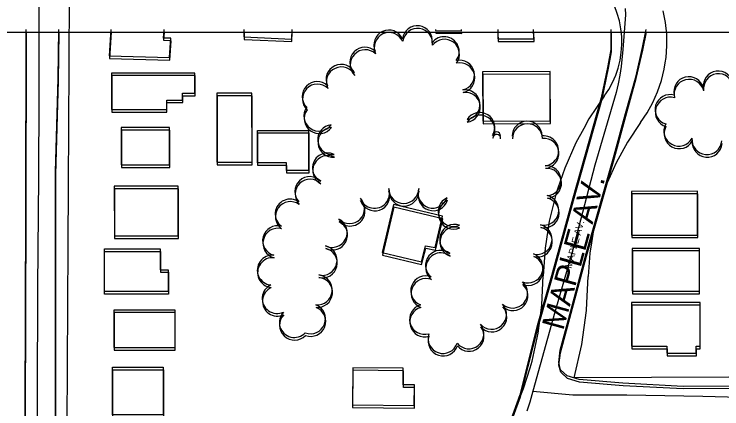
# Model space of a CAD drawing. Extents: x -25029 to 2274964, y -81170 to 687028.
# Drawn here: x 12085 to 12557.4, y -64999.8 to -64736.4 of the extents above; entities that cross this region are included whole.
import ezdxf

# ---------------------------------------------------------------- set-up
doc = ezdxf.new("R2010")
doc.units = 0
for name, color, linetype in [('60', 7, 'Continuous'), ('81911BEA - RW_X_Fee_RW', 7, 'Continuous'), ('BLDG', 7, 'Continuous'), ('GE_X_CL_2000', 7, 'Continuous'), ('ROAD', 7, 'Continuous'), ('ROAD-NAME', 7, 'Continuous'), ('TREES', 7, 'Continuous')]:
    doc.layers.add(name, color=color, linetype=linetype)

msp = doc.modelspace()

# ---------------------------------------------------------------- linework, layer by layer
at = {"layer": '60'}
msp.add_lwpolyline([(10251.64, -64748.36), (15251.64, -64748.36), (15251.64, -68748.36), (10251.64, -68748.36)], close=True, dxfattribs=at)
at = {"layer": '81911BEA - RW_X_Fee_RW'}
for points in [[(12478.98, -64791.03), (12481.91, -64786.65), (12484.45, -64781.97), (12486.59, -64777.19), (12488.16, -64772.44), (12489.58, -64767.12), (12490.33, -64761.92), (12490.77, -64756.63), (12490.62, -64751.32), (12490.06, -64746.12), (12489.11, -64740.91), (12487.65, -64735.9), (12485.79, -64730.88), (12483.53, -64726.16), (12480.87, -64721.64), (12477.81, -64717.31), (12474.34, -64713.38), (12470.68, -64709.65), (12466.6, -64706.32), (12462.23, -64703.28), (12457.65, -64700.64), (12452.87, -64698.5), (12447.89, -64696.65)], [(12118.85, -65280.64), (12119.76, -65130.63), (12119.99, -65090.62), (12120.21, -65050.62), (12120.44, -65010.64), (12120.66, -64970.64), (12120.89, -64930.64), (12121.11, -64890.64), (12121.34, -64850.64), (12121.56, -64810.64), (12121.78, -64770.65), (12122.06, -64721.45)], [(12503.12, -64808.73), (12507.48, -64802.17), (12511.34, -64795.3), (12514.5, -64788.13), (12517.07, -64780.75), (12518.93, -64773.07), (12519.64, -64768.77), (12520.2, -64765.38), (12520.76, -64757.58), (12520.63, -64749.68), (12519.8, -64741.87), (12518.37, -64734.16)], [(12478.98, -64791.03), (12468.74, -64806.34), (12465.24, -64812.69), (12459.91, -64822.36), (12452.56, -64839.2), (12447.99, -64852.61), (12446.61, -64856.65), (12442.26, -64874.51), (12439.4, -64892.59), (12438.24, -64911.13)], [(12503.12, -64808.73), (12494.41, -64821.86), (12486.89, -64835.7), (12480.94, -64849.07), (12480.47, -64850.14), (12475.44, -64865), (12471.71, -64880.37), (12470.34, -64889.09), (12469.27, -64895.95), (12468.24, -64911.49)], [(12360.94, -65079.77), (12374.7, -65066.84), (12387.52, -65052.55), (12389.9, -65049.36), (12398.95, -65037.25), (12409.09, -65021.03), (12413.61, -65012.24), (12417.84, -65004.01), (12425.09, -64986.27), (12429.41, -64972.34), (12430.75, -64968.02), (12434.91, -64949.35), (12437.1, -64932.46), (12437.38, -64930.37), (12438.24, -64911.13)], [(12458.86, -64979.16), (12464.05, -64956.8), (12467.14, -64934.13), (12467.39, -64929.02), (12468.24, -64911.49)], [(12866.39, -64977.27), (12802.08, -64977.56), (12762.08, -64977.75), (12722.08, -64977.94), (12682.07, -64978.12), (12642.07, -64978.31), (12602.07, -64978.49), (12562.06, -64978.68), (12458.86, -64979.16)]]:
    msp.add_lwpolyline(points, dxfattribs=at)
at = {"layer": 'BLDG'}
for points in [[(12149.46, -64746.66), (12148.35, -64764.25), (12188.79, -64765.39), (12189.56, -64752.52), (12184.74, -64752.31), (12185.23, -64746.66)], [(12238.4, -64746.65), (12238.38, -64751.5), (12270.27, -64752.97), (12270.49, -64746.65)], [(12366.33, -64746.63), (12366.35, -64747.3), (12383.59, -64747.53), (12383.63, -64746.63)], [(12407.79, -64746.63), (12407.84, -64752.92), (12431.85, -64752.8), (12431.69, -64746.63)], [(12149.66, -64748.36), (12148.55, -64765.95), (12188.99, -64767.09), (12189.76, -64754.22), (12184.94, -64754.01), (12185.43, -64748.36)], [(12238.6, -64748.36), (12238.58, -64753.21), (12270.47, -64754.68), (12270.69, -64748.36)], [(12366.53, -64748.36), (12366.55, -64749.03), (12383.79, -64749.26), (12383.83, -64748.36)], [(12407.99, -64748.36), (12408.04, -64754.65), (12432.05, -64754.53), (12431.89, -64748.36)]]:
    msp.add_lwpolyline(points, dxfattribs=at)
for points in [[(12150.06, -64800.04), (12186.82, -64800.04), (12186.82, -64793.7), (12197.48, -64793.69), (12197.47, -64789.14), (12205.6, -64789.14), (12205.6, -64775.68), (12150.05, -64775.69)], [(12397.88, -64807.85), (12442.85, -64807.68), (12442.73, -64774.76), (12397.75, -64774.94)], [(12398.07, -64809.58), (12443.04, -64809.42), (12442.93, -64776.5), (12397.95, -64776.67)], [(12150.25, -64801.74), (12187.01, -64801.74), (12187.01, -64795.4), (12197.67, -64795.4), (12197.67, -64790.85), (12205.8, -64790.85), (12205.8, -64777.39), (12150.25, -64777.39)], [(12243.79, -64835.17), (12243.78, -64789.13), (12220.31, -64789.13), (12220.32, -64835.17)], [(12243.98, -64836.88), (12243.98, -64790.84), (12220.51, -64790.84), (12220.51, -64836.88)], [(12156.47, -64836.97), (12188.63, -64836.97), (12188.63, -64812.02), (12156.47, -64812.02)], [(12156.66, -64838.67), (12188.82, -64838.67), (12188.82, -64813.72), (12156.66, -64813.72)], [(12281.44, -64813.97), (12281.44, -64840.7), (12266.85, -64840.71), (12266.85, -64835.63), (12247.53, -64835.63), (12247.53, -64813.98)], [(12281.63, -64815.69), (12281.63, -64842.42), (12267.04, -64842.42), (12267.04, -64837.34), (12247.72, -64837.34), (12247.72, -64815.69)], [(12151.89, -64884.36), (12194.44, -64884.35), (12194.43, -64851.19), (12151.88, -64851.2)], [(12152.07, -64886.06), (12194.62, -64886.06), (12194.62, -64852.9), (12152.07, -64852.9)], [(12497.1, -64883.82), (12541.22, -64883.81), (12541.21, -64854.64), (12497.09, -64854.65)], [(12497.28, -64885.56), (12541.4, -64885.56), (12541.4, -64856.39), (12497.28, -64856.39)], [(12330.69, -64895.55), (12356.86, -64901.7), (12359.58, -64890.92), (12366.07, -64892.23), (12371.01, -64871.17), (12338.21, -64863.48)], [(12330.87, -64897.27), (12357.04, -64903.42), (12359.76, -64892.65), (12366.25, -64893.96), (12371.2, -64872.9), (12338.4, -64865.2)], [(12145.22, -64893.12), (12182.44, -64893.12), (12182.44, -64906.93), (12187.92, -64906.93), (12187.92, -64921.48), (12145.22, -64921.48)], [(12497.53, -64921.24), (12542.44, -64921.23), (12542.44, -64892.7), (12497.53, -64892.71)], [(12497.71, -64922.98), (12542.62, -64922.98), (12542.62, -64894.45), (12497.71, -64894.45)], [(12145.4, -64894.82), (12182.62, -64894.82), (12182.62, -64908.63), (12188.1, -64908.63), (12188.1, -64923.18), (12145.4, -64923.18)], [(12497.09, -64958.04), (12520.7, -64958.03), (12520.7, -64962.58), (12540.35, -64962.58), (12540.35, -64958.08), (12542.9, -64958.08), (12542.89, -64928.87), (12497.08, -64928.88)], [(12497.26, -64959.78), (12520.87, -64959.78), (12520.87, -64964.33), (12540.52, -64964.33), (12540.52, -64959.83), (12543.07, -64959.83), (12543.07, -64930.62), (12497.26, -64930.62)], [(12151.59, -64958.93), (12192.43, -64958.93), (12192.42, -64933.86), (12151.58, -64933.86)], [(12151.76, -64960.63), (12192.6, -64960.63), (12192.6, -64935.56), (12151.76, -64935.56)], [(12184.46, -64972.05), (12184.46, -65003.93), (12150.7, -65003.93), (12150.7, -64972.05)], [(12184.63, -64973.75), (12184.63, -65005.63), (12150.87, -65005.63), (12150.87, -64973.75)], [(12310.79, -64997.24), (12352.08, -64997.6), (12352.2, -64983.86), (12344.67, -64983.79), (12344.76, -64972.68), (12311.01, -64972.39)], [(12310.96, -64998.96), (12352.25, -64999.32), (12352.37, -64985.58), (12344.84, -64985.51), (12344.93, -64974.4), (12311.18, -64974.11)]]:
    msp.add_lwpolyline(points, close=True, dxfattribs=at)
at = {"layer": 'GE_X_CL_2000'}
for points in [[(12101.65, -64709.69), (12101.4, -64744.67), (12101.41, -64791.18), (12101.18, -64845.22), (12100.66, -64918.47), (12100.47, -64992.08), (12099.9, -65072.66), (12099.88, -65145.28), (12099.04, -65192.31), (12098.83, -65268.59), (12099.25, -65318.95)], [(12492.95, -64732.58), (12493.02, -64736.93), (12491.39, -64759.88), (12490.3, -64771.31), (12489.44, -64777.11), (12488.34, -64782.88), (12487, -64788.59), (12472.6, -64837.19), (12457.53, -64895.17), (12445.99, -64935.32), (12431.24, -64988.07)], [(12431.24, -64988.07), (12429.17, -64995.45), (12427.31, -65001.41)], [(12431.24, -64988.07), (12457.93, -64990.54), (12493.94, -64990.55), (12544.83, -64991.42), (12585.93, -64992.57), (12636.95, -64991.91), (12670.84, -64990.63), (12711.87, -64989.9), (12758.87, -64989.55), (12822.53, -64989.33), (12852.61, -64989.42)]]:
    msp.add_lwpolyline(points, dxfattribs=at)
at = {"layer": 'ROAD'}
for points in [[(12092.72, -64746.67), (12092.63, -64868.23), (12092.13, -65000.75), (12091.63, -65141.95), (12091.18, -65263.45), (12090.11, -65277.28), (12088.02, -65287.78), (12083.85, -65293.96)], [(12112.6, -65020.59), (12112.68, -64904.68), (12112.6, -64841.66), (12114.3, -64779.29), (12114.89, -64746.66)], [(12483.3, -64746.62), (12483.26, -64759.89), (12481.36, -64770.77), (12476.85, -64792.22), (12457.9, -64859.17), (12443.79, -64911.12), (12434.24, -64944.48), (12427.75, -64969.9), (12422.59, -64990.36), (12415.62, -65009.58)], [(12875.55, -64982.79), (12829.93, -64982.09), (12732.16, -64983.3), (12629.31, -64984.18), (12531.53, -64984.82), (12491.39, -64982.79), (12462.26, -64980.24), (12454.16, -64977.89), (12449.69, -64973.69), (12448.56, -64968.84), (12449.51, -64960.71), (12456.68, -64934.32), (12466.87, -64896.08), (12484.84, -64833.01), (12493.2, -64802.8), (12500.14, -64777.55), (12504.57, -64758.64), (12506.85, -64746.62)], [(12092.92, -64748.36), (12092.82, -64869.92), (12092.3, -65002.44), (12091.78, -65143.64), (12091.32, -65265.14), (12090.25, -65278.97), (12088.15, -65289.47), (12083.98, -65295.65)], [(12112.77, -65022.29), (12112.86, -64906.38), (12112.79, -64843.36), (12114.5, -64780.99), (12115.09, -64748.36)], [(12483.5, -64748.36), (12483.46, -64761.63), (12481.56, -64772.51), (12477.05, -64793.96), (12458.09, -64860.91), (12443.97, -64912.86), (12434.42, -64946.21), (12427.92, -64971.63), (12422.76, -64992.09), (12415.79, -65011.31)], [(12875.72, -64984.58), (12830.1, -64983.87), (12732.33, -64985.07), (12629.48, -64985.94), (12531.7, -64986.57), (12491.56, -64984.53), (12462.43, -64981.98), (12454.33, -64979.63), (12449.86, -64975.43), (12448.73, -64970.58), (12449.68, -64962.45), (12456.86, -64936.06), (12467.05, -64897.82), (12485.03, -64834.75), (12493.39, -64804.54), (12500.34, -64779.29), (12504.77, -64760.38), (12507.05, -64748.36)]]:
    msp.add_lwpolyline(points, dxfattribs=at)
at = {"layer": 'TREES'}
for centre, radius, start, end in [((12335.16, -64756.97), 10, 24.7379, 204.7379), ((12354.16, -64754.12), 10, 352.3112, 172.3112), ((12354.35, -64755.85), 10, 352.3042, 172.3042), ((12335.36, -64758.7), 10, 24.7309, 204.7309), ((12372.08, -64761.44), 10, 323.3033, 143.3033), ((12372.28, -64763.17), 10, 323.2963, 143.2963), ((12319.19, -64768.41), 10, 46.4759, 226.4759), ((12319.39, -64770.13), 10, 46.4689, 226.4689), ((12382.33, -64777.16), 10, 282.8648, 102.8648), ((12303.26, -64779.91), 10, 25.1955, 205.1955), ((12303.45, -64781.64), 10, 25.1885, 205.1885), ((12382.52, -64778.9), 10, 282.8578, 102.8578), ((12555.02, -64784.41), 10, 8.0257, 188.0257), ((12555.21, -64786.16), 10, 8.0187, 188.0187), ((12287.27, -64791.37), 10, 46.0433, 226.0433), ((12535.4, -64788.15), 10, 13.5626, 193.5626), ((12535.59, -64789.9), 10, 13.5556, 193.5556), ((12287.46, -64793.09), 10, 46.0363, 226.0363), ((12385.95, -64796.81), 10, 278.0184, 98.0184), ((12386.14, -64798.55), 10, 278.0114, 98.0114), ((12522.82, -64800.08), 10, 73.3792, 253.3792), ((12523.01, -64801.83), 10, 73.3722, 253.3722), ((12288.46, -64804.4), 10, 144.3556, 324.3556), ((12288.64, -64806.12), 10, 144.3486, 324.3486), ((12395.82, -64812.03), 10, 327.8888, 147.8888), ((12396, -64813.77), 10, 327.8818, 147.8818), ((12427.47, -64817.79), 10, 0.7833, 180.7833), ((12427.66, -64819.53), 10, 0.7763, 180.7763), ((12528.74, -64814.44), 10, 151.4461, 331.4461), ((12297.63, -64820.17), 10, 96.002, 276.002), ((12297.81, -64821.89), 10, 95.995, 275.995), ((12528.93, -64816.19), 10, 151.4391, 331.4391), ((12406.94, -64817.6), 2.67, 354.6662, 174.6662), ((12407.13, -64819.33), 2.67, 354.6592, 174.6592), ((12438.5, -64827.6), 10, 275.8966, 95.8966), ((12438.69, -64829.34), 10, 275.8896, 95.8896), ((12547.48, -64820.11), 10, 174.8993, 354.8993), ((12547.67, -64821.86), 10, 174.8923, 354.8923), ((12294.17, -64839.04), 10, 63.21, 243.21), ((12294.35, -64840.76), 10, 63.203, 243.203), ((12440.2, -64847.53), 10, 273.8512, 93.8512), ((12440.38, -64849.27), 10, 273.8442, 93.8442), ((12282.39, -64854.84), 10, 43.4119, 223.4119), ((12282.58, -64856.56), 10, 43.4049, 223.4049), ((12325.59, -64855.92), 10, 198.7351, 18.7351), ((12325.77, -64857.65), 10, 198.728, 18.728), ((12345.06, -64852.72), 10, 179.9686, 359.9686), ((12345.24, -64854.44), 10, 179.9616, 359.9616), ((12364.56, -64855.85), 10, 161.7674, 341.7674), ((12364.74, -64857.58), 10, 161.7604, 341.7604), ((12269.26, -64869.81), 10, 54.0615, 234.0615), ((12269.44, -64871.53), 10, 54.0545, 234.0545), ((12308.97, -64866.13), 10, 224.392, 44.392), ((12309.16, -64867.85), 10, 224.385, 44.385), ((12378.15, -64868.1), 10, 114.1509, 294.1509), ((12378.33, -64869.84), 10, 114.1439, 294.1439), ((12438.66, -64867.26), 10, 257.2237, 77.2237), ((12438.84, -64869), 10, 257.2167, 77.2167), ((12297.33, -64882.06), 10, 243.2567, 63.2567), ((12297.51, -64883.78), 10, 243.2497, 63.2497), ((12260.86, -64887.58), 10, 75.3509, 255.3509), ((12261.04, -64889.3), 10, 75.3439, 255.3439), ((12379.09, -64886.72), 10, 71.6206, 251.6206), ((12379.26, -64888.45), 10, 71.6136, 251.6136), ((12434.07, -64886.72), 10, 256.2481, 76.2481), ((12434.25, -64888.46), 10, 256.2411, 76.2411), ((12290.56, -64900.73), 10, 256.9081, 76.9081), ((12290.74, -64902.45), 10, 256.9011, 76.9011), ((12369.65, -64903.99), 10, 51.0684, 231.0684), ((12257.34, -64907.21), 10, 84.3002, 264.3002), ((12257.52, -64908.92), 10, 84.2932, 264.2932), ((12369.83, -64905.72), 10, 51.0614, 231.0614), ((12428.06, -64905.75), 10, 248.6736, 68.6736), ((12428.23, -64907.49), 10, 248.6666, 68.6666), ((12287.33, -64920.42), 10, 264.4287, 84.4287), ((12287.5, -64922.14), 10, 264.4217, 84.4217), ((12359.8, -64921.11), 10, 69.1172, 249.1172), ((12359.98, -64922.84), 10, 69.1102, 249.1102), ((12260.58, -64926.22), 10, 115.017, 295.017), ((12417.77, -64922.54), 10, 228.3075, 48.3075), ((12417.94, -64924.27), 10, 228.3005, 48.3005), ((12260.75, -64927.94), 10, 115.01, 295.01), ((12282.82, -64939.72), 10, 249.2866, 69.2866), ((12282.99, -64941.45), 10, 249.2796, 69.2796), ((12359, -64940.06), 10, 106.0659, 286.0659), ((12359.18, -64941.79), 10, 106.0589, 286.0589), ((12403.7, -64936.71), 10, 222.0945, 42.0945), ((12403.87, -64938.44), 10, 222.0875, 42.0875), ((12272.04, -64942.18), 10, 136.3763, 316.3763), ((12272.22, -64943.9), 10, 136.3693, 316.3693), ((12388.51, -64949.71), 10, 219.0352, 39.0352), ((12388.68, -64951.44), 10, 219.0282, 39.0282), ((12371.26, -64952.84), 10, 161.5322, 341.5322), ((12371.43, -64954.57), 10, 161.5252, 341.5252)]:
    msp.add_arc(centre, radius, start, end, dxfattribs=at)

# ---------------------------------------------------------------- texts
at = {"layer": 'ROAD-NAME'}
for height, rotation, p in [(15, 74.5768, (12451.5, -64947.97)), (4.68, 74.5838, (12456.94, -64906.48))]:
    msp.add_text('MAPLE AV.', height=height, rotation=rotation, dxfattribs=at).set_placement(p)

doc.saveas('drawing.dxf')
